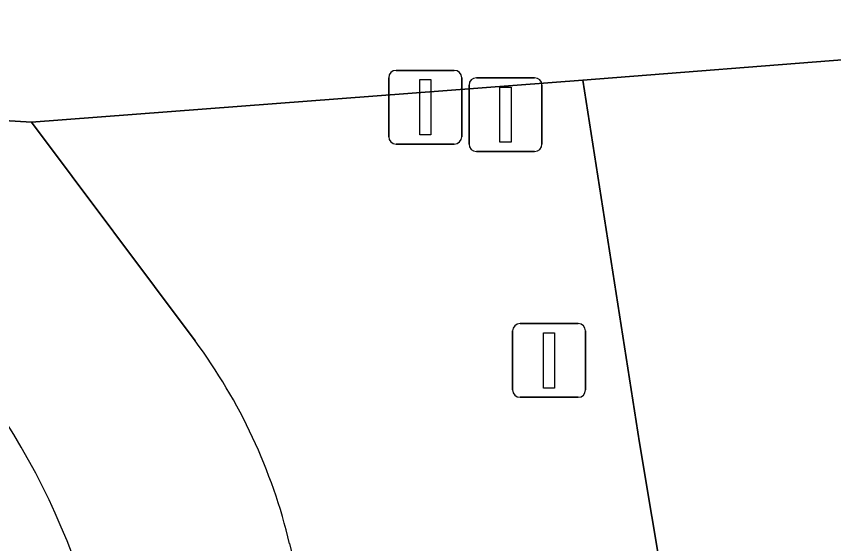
# Model space of a CAD drawing. Extents: x 160554 to 161248, y 385329 to 386506.
# Drawn here: x 161043.72 to 161054.82, y 386445.03 to 386452.18 of the extents above; entities that cross this region are included whole.
import ezdxf

# ---------------------------------------------------------------- set-up
doc = ezdxf.new("R2010")
doc.units = 0
for name, color, linetype in [('IMGEO_Drukknoppaal', 7, 'Continuous'), ('IMGEO_Fietspad_gesloten', 7, 'Continuous'), ('IMGEO_Rijbaan_regionaal_gesloten', 7, 'Continuous'), ('IMGEO_Verkeersregelinstallatiepaal', 7, 'Continuous'), ('IMGEO_Voetpad_open', 7, 'Continuous')]:
    doc.layers.add(name, color=color, linetype=linetype)

msp = doc.modelspace()

# ---------------------------------------------------------------- linework, layer by layer
at = {"layer": 'IMGEO_Drukknoppaal'}
for p, q in [((161048.879, 386451.45), (161049.669, 386451.45)), ((161049.669, 386451.45), (161048.879, 386451.45)), ((161048.779, 386450.55), (161048.779, 386451.35)), ((161048.779, 386451.35), (161048.779, 386450.55)), ((161049.769, 386451.35), (161049.769, 386450.55)), ((161049.769, 386450.55), (161049.769, 386451.35)), ((161049.669, 386450.45), (161048.879, 386450.45)), ((161048.879, 386450.45), (161049.669, 386450.45))]:
    msp.add_line(p, q, dxfattribs=at)
msp.add_lwpolyline([(161049.199, 386451.325), (161049.349, 386451.325), (161049.349, 386450.575), (161049.199, 386450.575), (161049.199, 386451.325)], dxfattribs=at)
for centre, start, end in [((161048.879, 386451.35), 90, 180), ((161048.879, 386451.35), 90, 180), ((161049.669, 386451.35), 0, 90), ((161049.669, 386451.35), 360, 90), ((161048.879, 386450.55), 180, 270), ((161048.879, 386450.55), 180, 270), ((161049.669, 386450.55), 270, 0), ((161049.669, 386450.55), 270, 0)]:
    msp.add_arc(centre, 0.1, start, end, dxfattribs=at)
at = {"layer": 'IMGEO_Fietspad_gesloten'}
for points in [[(161035.705, 386451.213), (161036.175, 386451.219), (161043.931, 386450.747), (161051.415, 386451.317), (161055.221, 386451.616), (161058.345, 386451.874), (161064.832, 386452.386), (161071.985, 386452.979), (161081.598, 386453.721), (161100.323, 386455.712), (161101.911, 386455.889), (161101.453, 386459.362)], [(161046.15, 386447.779), (161043.931, 386450.747), (161036.175, 386451.219), (161035.705, 386451.213)]]:
    msp.add_lwpolyline(points, dxfattribs=at)
for centre, radius, start, end in [((161035.309, 386441.416), 9.805, 12.1721, 87.6853), ((161040.075, 386443.272), 7.564, 13.4048, 36.5697)]:
    msp.add_arc(centre, radius, start, end, dxfattribs=at)
at = {"layer": 'IMGEO_Rijbaan_regionaal_gesloten'}
msp.add_lwpolyline([(161060.304, 386413.14), (161058.684, 386425.193), (161055.971, 386445.969), (161055.924, 386446.282), (161055.221, 386451.616), (161051.415, 386451.317), (161052.183, 386446.396), (161052.683, 386443.422), (161053.876, 386434.872), (161057.798, 386405.716)], dxfattribs=at)
at = {"layer": 'IMGEO_Verkeersregelinstallatiepaal'}
for p, q in [((161049.969, 386451.349), (161050.759, 386451.349)), ((161050.759, 386451.349), (161049.969, 386451.349)), ((161049.869, 386450.449), (161049.869, 386451.249)), ((161049.869, 386451.249), (161049.869, 386450.449)), ((161050.859, 386451.249), (161050.859, 386450.449)), ((161050.859, 386450.449), (161050.859, 386451.249)), ((161050.759, 386450.349), (161049.969, 386450.349)), ((161049.969, 386450.349), (161050.759, 386450.349)), ((161050.561, 386448.013), (161051.351, 386448.013)), ((161051.351, 386448.013), (161050.561, 386448.013)), ((161050.461, 386447.113), (161050.461, 386447.913)), ((161050.461, 386447.913), (161050.461, 386447.113)), ((161051.451, 386447.913), (161051.451, 386447.113)), ((161051.451, 386447.113), (161051.451, 386447.913)), ((161051.351, 386447.013), (161050.561, 386447.013)), ((161050.561, 386447.013), (161051.351, 386447.013))]:
    msp.add_line(p, q, dxfattribs=at)
for points in [[(161050.289, 386451.224), (161050.439, 386451.224), (161050.439, 386450.474), (161050.289, 386450.474), (161050.289, 386451.224)], [(161050.881, 386447.888), (161051.031, 386447.888), (161051.031, 386447.138), (161050.881, 386447.138), (161050.881, 386447.888)]]:
    msp.add_lwpolyline(points, dxfattribs=at)
for centre, start, end in [((161049.969, 386451.249), 90, 180), ((161049.969, 386451.249), 90, 180), ((161050.759, 386451.249), 0, 90), ((161050.759, 386451.249), 360, 90), ((161049.969, 386450.449), 180, 270), ((161049.969, 386450.449), 180, 270), ((161050.759, 386450.449), 270, 0), ((161050.759, 386450.449), 270, 0), ((161050.561, 386447.913), 90, 180), ((161050.561, 386447.913), 90, 180), ((161051.351, 386447.913), 0, 90), ((161051.351, 386447.913), 360, 90), ((161050.561, 386447.113), 180, 270), ((161050.561, 386447.113), 180, 270), ((161051.351, 386447.113), 270, 0), ((161051.351, 386447.113), 270, 0)]:
    msp.add_arc(centre, 0.1, start, end, dxfattribs=at)
at = {"layer": 'IMGEO_Voetpad_open'}
for points in [[(161051.415, 386451.317), (161043.931, 386450.747), (161046.15, 386447.779)], [(161047.433, 386445.026), (161048.201, 386441.919), (161049.75, 386434.285), (161053.876, 386434.872), (161052.683, 386443.422), (161052.183, 386446.396), (161051.415, 386451.317)]]:
    msp.add_lwpolyline(points, dxfattribs=at)
for centre, radius, start, end in [((161035.309, 386441.416), 9.805, 12.1721, 87.6853), ((161040.075, 386443.272), 7.564, 13.4048, 36.5697)]:
    msp.add_arc(centre, radius, start, end, dxfattribs=at)

doc.saveas('drawing.dxf')
